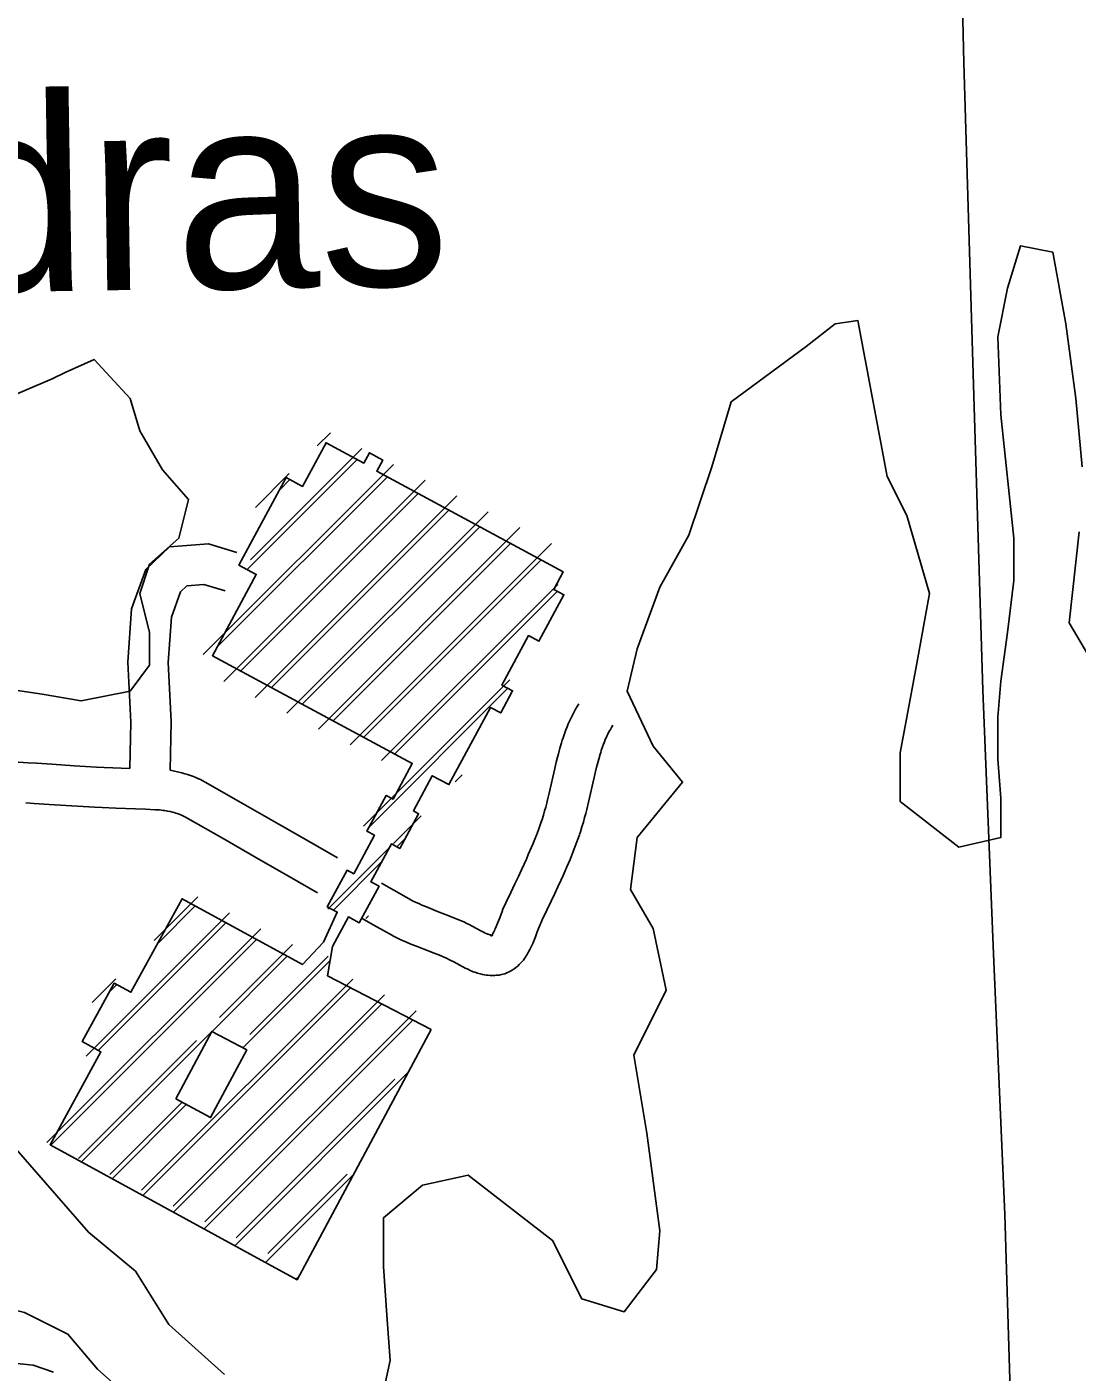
# Model space of a CAD drawing. Extents: x 3715084 to 3753216, y 488173 to 513963.
# Drawn here: x 3737520 to 3738303, y 498287 to 499290 of the extents above; entities that cross this region are included whole.
import ezdxf

# ---------------------------------------------------------------- set-up
doc = ezdxf.new("R2010")
doc.units = 0
for name, color, linetype in [('V-BLDG-OTLN', 7, 'Continuous'), ('V-ROAD-CNTR', 7, 'Continuous'), ('V-SITE-VEGE', 7, 'Continuous'), ('V-TOPO-GNAM-IDEN', 7, 'Continuous'), ('V-TOPO-SHOR', 7, 'Continuous')]:
    doc.layers.add(name, color=color, linetype=linetype)

msp = doc.modelspace()

# ---------------------------------------------------------------- linework, layer by layer
at = {"layer": 'V-BLDG-OTLN'}
for p, q in [((3737736, 498977.9), (3737745.9, 498987.8)), ((3737742, 498979.2), (3737743, 498980.1)), ((3737686.5, 498893.1), (3737769.5, 498976)), ((3737651.1, 498822.3), (3737793, 498964.2)), ((3737684, 498885.8), (3737766, 498967.7)), ((3737661.3, 498827.8), (3737788.4, 498954.8)), ((3737666.4, 498802.2), (3737816.6, 498952.4)), ((3737690.1, 498932), (3737715.3, 498957.3)), ((3737707.9, 498945), (3737715.7, 498952.8)), ((3737679.1, 498810.1), (3737811.4, 498942.4)), ((3737689.9, 498790.4), (3737840.1, 498940.6)), ((3737702, 498797.7), (3737834.3, 498930)), ((3737713.5, 498778.6), (3737863.6, 498928.8)), ((3737725, 498785.4), (3737857.3, 498917.6)), ((3737737, 498766.8), (3737887.2, 498917)), ((3737748, 498773), (3737880.3, 498905.2)), ((3737760.6, 498755), (3737910.7, 498905.2)), ((3737770.9, 498760.6), (3737903.2, 498892.9)), ((3737784.1, 498743.2), (3737915.4, 498874.5)), ((3737793.9, 498748.2), (3737915.2, 498869.5)), ((3737770.6, 498694.4), (3737879.8, 498803.5)), ((3737775, 498693.9), (3737878.3, 498797.2)), ((3737839, 498727.4), (3737844.2, 498732.6)), ((3737793.1, 498681.4), (3737813.7, 498702.1)), ((3737744.1, 498632.4), (3737791.1, 498679.4)), ((3737795.4, 498679), (3737801.9, 498685.4)), ((3737748.2, 498631.8), (3737784.3, 498667.9)), ((3737614.6, 498609), (3737647, 498641.5)), ((3737563.9, 498522.9), (3737670.6, 498629.7)), ((3737617.2, 498606.8), (3737645.2, 498634.8)), ((3737534.6, 498458.3), (3737694.1, 498617.8)), ((3737572.8, 498527.1), (3737668, 498622.3)), ((3737772.4, 498625.4), (3737774.4, 498627.4)), ((3737537.5, 498456.4), (3737690.9, 498609.8)), ((3737663.2, 498551.5), (3737717.7, 498606)), ((3737657.7, 498541.2), (3737713.7, 498597.3)), ((3737680.7, 498528.9), (3737745.6, 498593.9)), ((3737685.9, 498538.9), (3737744.4, 498597.4)), ((3737568.4, 498562.9), (3737586, 498580.4)), ((3737605.2, 498422.8), (3737762.7, 498580.3)), ((3737581.4, 498571), (3737586.6, 498576.2)), ((3737606, 498418.9), (3737761, 498573.8)), ((3737628.7, 498411), (3737786.2, 498568.5)), ((3737628.9, 498406.4), (3737784.3, 498561.8)), ((3737651.8, 498393.9), (3737807.5, 498549.7)), ((3737652.3, 498399.2), (3737809.8, 498556.7)), ((3737560.3, 498443.9), (3737657.4, 498540.9)), ((3737558.1, 498446.5), (3737646.2, 498534.5)), ((3737674.6, 498381.4), (3737804.3, 498511.1)), ((3737675.8, 498387.4), (3737794.1, 498505.7)), ((3737581.6, 498434.6), (3737635.1, 498488.1)), ((3737583.2, 498431.4), (3737638.5, 498486.7)), ((3737697.5, 498368.9), (3737763.3, 498434.8)), ((3737699.3, 498375.6), (3737758.5, 498434.7)), ((3737720.3, 498356.4), (3737722.4, 498358.5))]:
    msp.add_line(p, q, dxfattribs=at)
for points in [[(3737821.2, 498542.6), (3737721.1, 498356), (3737537, 498456.7), (3737574.9, 498525.9), (3737560.9, 498533.6), (3737584.7, 498577.2), (3737597.2, 498570.4), (3737635.4, 498640.2), (3737725.1, 498591.1), (3737740.7, 498607.8), (3737751.1, 498630.3), (3737743.6, 498634.1), (3737758.4, 498661.5), (3737763.3, 498658.8), (3737778.8, 498687.5), (3737773.2, 498690.5), (3737787.6, 498717.3), (3737792.7, 498714.5), (3737807, 498741.1), (3737658, 498821.5), (3737690.7, 498882.1), (3737677.7, 498889.1), (3737712.9, 498954.4), (3737725.1, 498947.8), (3737742.7, 498980.3), (3737770.8, 498965.1), (3737775, 498972.8), (3737785, 498967.4), (3737780.5, 498959), (3737919.6, 498884), (3737912.5, 498870.9), (3737920, 498866.9), (3737901.4, 498832.4), (3737893.7, 498836.5), (3737873.8, 498799.6), (3737881.8, 498795.3), (3737873, 498778.8), (3737865.4, 498782.9), (3737834.3, 498725.3), (3737821.9, 498731.9), (3737807.8, 498705.7), (3737811.7, 498703.6), (3737797.7, 498677.7), (3737791.4, 498681.1), (3737776.2, 498652.8), (3737782.2, 498649.5), (3737767.5, 498622.3), (3737759.4, 498626.6), (3737747.6, 498604.7), (3737743.7, 498582.8)], [(3737630.6, 498491), (3737657.6, 498541.3), (3737683.6, 498527.4), (3737656.6, 498477)], [(3737630.6, 498491), (3737656.6, 498477), (3737683.6, 498527.4), (3737657.6, 498541.3)]]:
    msp.add_lwpolyline(points, close=True, dxfattribs=at)
at = {"layer": 'V-ROAD-CNTR'}
for points in [[(3737596.5, 498737.4), (3737597.1, 498772), (3737595, 498816.7), (3737597.7, 498856.4), (3737608.4, 498885.9), (3737626.1, 498902.7), (3737655, 498904.9), (3737676.1, 498898.5)], [(3737626.4, 498736), (3737627.2, 498772.4), (3737625, 498816.4), (3737627.4, 498850.1), (3737634.2, 498869), (3737639, 498873.6), (3737651.7, 498874.6), (3737667.4, 498869.8)], [(3737903.2, 498697.6), (3737903.8, 498699.3), (3737904.8, 498702.6), (3737905.7, 498705.7), (3737906.5, 498708.6), (3737907.3, 498711.4), (3737907.9, 498714), (3737909.1, 498719), (3737913.3, 498737.4), (3737914.4, 498742.1), (3737915.3, 498745.7), (3737916, 498748.4), (3737917.1, 498752.5), (3737918.3, 498756.6), (3737918.8, 498758.4), (3737919.4, 498760.1), (3737920.4, 498763.3), (3737921.5, 498766.1), (3737922.4, 498768.5), (3737923.3, 498770.7), (3737924.1, 498772.6), (3737924.9, 498774.2), (3737925.6, 498775.7), (3737926.9, 498778.2), (3737927.9, 498780.1), (3737928.8, 498781.6), (3737930, 498783.7), (3737931.3, 498785.7)], [(3737931.7, 498688.1), (3737932.3, 498690), (3737933.5, 498693.8), (3737934.6, 498697.4), (3737935.5, 498700.8), (3737936.3, 498703.9), (3737937.1, 498706.8), (3737938.4, 498712.2), (3737942.5, 498730.6), (3737943.6, 498735.1), (3737944.4, 498738.4), (3737945, 498740.8), (3737946, 498744.4), (3737947, 498748), (3737947.5, 498749.4), (3737947.9, 498750.8), (3737948.8, 498753.4), (3737949.5, 498755.5), (3737950.2, 498757.3), (3737950.9, 498758.9), (3737951.5, 498760.2), (3737952, 498761.4), (3737952.5, 498762.4), (3737953.4, 498764.2), (3737954.1, 498765.5), (3737954.7, 498766.5), (3737955.6, 498768), (3737956.6, 498769.6)], [(3737513.1, 498742), (3737520.5, 498741.6), (3737527, 498741.3), (3737538.3, 498740.5), (3737555, 498739.4), (3737563.4, 498738.9), (3737571.6, 498738.4), (3737577.2, 498738.1), (3737596.5, 498737.4)], [(3737626.4, 498736), (3737635.2, 498734), (3737637.4, 498733.4), (3737639.3, 498732.9), (3737641, 498732.3), (3737642.5, 498731.8), (3737643.9, 498731.3), (3737646, 498730.5), (3737647.7, 498729.7), (3737649.1, 498729.1), (3737650.9, 498728.2), (3737652.7, 498727.2), (3737680.8, 498711.1), (3737708.8, 498695), (3737730, 498682.9), (3737751.3, 498670.7)], [(3737518.9, 498711.7), (3737525.2, 498711.3), (3737536.3, 498710.6), (3737553.1, 498709.5), (3737561.6, 498708.9), (3737570.1, 498708.5), (3737575.9, 498708.2), (3737585.9, 498707.8), (3737600.7, 498707.2), (3737608.1, 498706.9), (3737615.4, 498706.6), (3737617, 498706.5), (3737618.5, 498706.4), (3737619.9, 498706.2), (3737621.2, 498706.1), (3737622.4, 498705.9), (3737623.6, 498705.7), (3737624.5, 498705.6), (3737626.5, 498705.2), (3737628.1, 498704.8), (3737629.5, 498704.5), (3737630.7, 498704.1), (3737631.7, 498703.8), (3737632.5, 498703.5), (3737633.2, 498703.3), (3737634.5, 498702.8), (3737635.4, 498702.4), (3737636, 498702.1), (3737637, 498701.6), (3737638, 498701), (3737665.9, 498685.1), (3737693.9, 498669), (3737715.1, 498656.8), (3737736.3, 498644.7)], [(3737769.1, 498625.8), (3737778.4, 498620.5), (3737787.7, 498615.2), (3737790.4, 498613.7), (3737793.1, 498612.3), (3737795.6, 498611), (3737798, 498609.9), (3737800.2, 498608.9), (3737802.2, 498608), (3737806, 498606.4), (3737809.3, 498605), (3737815, 498602.8), (3737823.3, 498599.6), (3737827.3, 498598), (3737831.2, 498596.4), (3737831.9, 498596.1), (3737832.6, 498595.8), (3737834.3, 498595), (3737835.8, 498594.2), (3737837.4, 498593.3), (3737840.7, 498591.6), (3737843.7, 498590), (3737845.1, 498589.2), (3737846.5, 498588.5), (3737847.8, 498587.9), (3737849, 498587.3), (3737850.2, 498586.8), (3737851.4, 498586.3), (3737852.5, 498585.8), (3737853.7, 498585.4), (3737855.7, 498584.7), (3737857.6, 498584.2), (3737859.4, 498583.7), (3737861, 498583.4), (3737862.4, 498583.2), (3737863.7, 498583.1), (3737865, 498583), (3737866.9, 498582.9), (3737868.5, 498583), (3737869.9, 498583.1), (3737871.7, 498583.3), (3737873.5, 498583.7), (3737874.7, 498584), (3737875.9, 498584.3), (3737877, 498584.7), (3737878.1, 498585.2), (3737879.2, 498585.7), (3737881, 498586.6), (3737882.7, 498587.7), (3737884.2, 498588.8), (3737885.6, 498590), (3737886.8, 498591.2), (3737887.9, 498592.3), (3737888.9, 498593.4), (3737889.8, 498594.5), (3737890.6, 498595.6), (3737891.4, 498596.6), (3737892, 498597.6), (3737892.7, 498598.7), (3737893.7, 498600.5), (3737894.7, 498602.3), (3737895.5, 498603.9), (3737896.2, 498605.4), (3737896.9, 498606.9), (3737897.9, 498609.4), (3737898.8, 498611.7), (3737900.2, 498615.4), (3737901.2, 498618), (3737901.9, 498619.8), (3737902.4, 498621.1), (3737902.8, 498622), (3737903.3, 498623.2), (3737903.9, 498624.4), (3737907.4, 498631.8), (3737910.5, 498638.4), (3737913.3, 498644.1), (3737915.6, 498649.2), (3737917.7, 498653.7), (3737919.5, 498657.6), (3737921, 498661), (3737922.3, 498664.1), (3737924.6, 498669.5), (3737926.2, 498673.5), (3737927.4, 498676.6), (3737929.2, 498681.3), (3737930.9, 498685.9), (3737931.6, 498687.9)], [(3737784.1, 498651.8), (3737793.3, 498646.5), (3737802.4, 498641.3), (3737804.7, 498640.1), (3737806.7, 498639), (3737808.7, 498638), (3737810.6, 498637.1), (3737812.4, 498636.3), (3737814.1, 498635.5), (3737817.5, 498634.1), (3737820.5, 498632.9), (3737825.9, 498630.8), (3737834.2, 498627.5), (3737838.5, 498625.8), (3737842.9, 498624), (3737844.2, 498623.5), (3737845.5, 498622.9), (3737847.7, 498621.8), (3737849.8, 498620.7), (3737851.6, 498619.7), (3737854.9, 498618), (3737857.7, 498616.5), (3737858.7, 498615.9), (3737859.7, 498615.4), (3737860.6, 498615), (3737861.4, 498614.6), (3737862.1, 498614.3), (3737862.8, 498614.1), (3737863.3, 498613.8), (3737863.7, 498613.7), (3737864.7, 498613.4), (3737865.3, 498613.2), (3737865.8, 498613.1), (3737866.1, 498613), (3737866.4, 498613), (3737866.6, 498612.9), (3737866.6, 498612.9), (3737866.9, 498612.9), (3737866.9, 498612.9), (3737866.8, 498612.9), (3737866.8, 498612.9), (3737866.8, 498612.9), (3737866.6, 498612.9), (3737866.4, 498612.8), (3737866.3, 498612.8), (3737866.2, 498612.7), (3737865.9, 498612.6), (3737865.9, 498612.6), (3737865.8, 498612.5), (3737865.7, 498612.5), (3737865.7, 498612.5), (3737865.8, 498612.5), (3737865.9, 498612.6), (3737866, 498612.8), (3737866.2, 498613), (3737866.4, 498613.3), (3737866.6, 498613.6), (3737866.8, 498613.9), (3737867, 498614.2), (3737867.5, 498615.1), (3737868, 498616), (3737868.5, 498616.9), (3737868.9, 498617.9), (3737869.3, 498618.8), (3737870.1, 498620.8), (3737870.8, 498622.5), (3737872.2, 498626), (3737873.2, 498628.7), (3737874, 498630.8), (3737874.6, 498632.4), (3737875.1, 498633.6), (3737875.9, 498635.4), (3737876.7, 498637.2), (3737880.4, 498644.8), (3737883.5, 498651.3), (3737886.1, 498656.9), (3737888.4, 498661.8), (3737890.4, 498666.1), (3737892.1, 498669.8), (3737893.5, 498673.1), (3737894.7, 498675.9), (3737896.9, 498680.9), (3737898.4, 498684.7), (3737899.5, 498687.5), (3737901.1, 498691.7), (3737902.7, 498696), (3737903.3, 498697.8)]]:
    msp.add_lwpolyline(points, dxfattribs=at)
msp.add_spline([(3733715.6, 498954.1), (3733927.4, 498985.4), (3734149, 499017.4), (3734317.1, 499039.2), (3734452.5, 499051), (3734616.6, 499062.1), (3734803.5, 499064.4), (3734911.8, 499064.8), (3735132.1, 499070), (3735323.3, 499078.4), (3735505.8, 499097.1), (3735898.1, 499142.6), (3736237.2, 499184.4), (3736547.4, 499225.5), (3736808.2, 499257.6), (3736976.4, 499281.2), (3737080, 499296.5), (3737176, 499320.7), (3737240, 499343.3), (3737319.4, 499377.9), (3737388.9, 499415.8), (3737461.6, 499455.9), (3737533.7, 499510.1), (3737613.7, 499584.1), (3737686.3, 499661.4), (3737745.2, 499744.2), (3737793.2, 499828.8), (3737831, 499907.6), (3737863.3, 499993.7), (3737884.5, 500070), (3737902, 500150.4), (3737918.8, 500240.6), (3737947.8, 500405.1), (3737975.6, 500525.4)], degree=3, dxfattribs=at)
at = {"layer": 'V-SITE-VEGE'}
for points in [[(3737783.1, 498261.7), (3737790.4, 498295.7), (3737788, 498329.6), (3737785.6, 498366), (3737785.6, 498402.3), (3737814.6, 498426.6), (3737848.6, 498433.9), (3737911.6, 498385.4), (3737933.4, 498341.7), (3737964.9, 498332), (3737989.1, 498363.6), (3737991.5, 498392.6), (3737981.8, 498465.4), (3737972.1, 498523.6), (3737996.4, 498572.1), (3737986.7, 498618.1), (3737969.7, 498647.2), (3737974.6, 498686), (3738008.5, 498727.2), (3737986.7, 498753.9), (3737967.3, 498795.1), (3737974.6, 498826.6), (3737991.5, 498872.7), (3738013.3, 498911.5), (3738030.3, 498962.4), (3738044.8, 499010.9), (3738100.6, 499052.1), (3738122.4, 499069.1), (3738139.3, 499071.5), (3738161.1, 498955.1), (3738175.7, 498926), (3738192.6, 498867.8), (3738182.9, 498814.5), (3738175.7, 498775.7), (3738170.8, 498749), (3738170.8, 498712.7), (3738214.4, 498678.7), (3738245.9, 498686), (3738245.9, 498715.1), (3738243.5, 498744.2), (3738243.5, 498775.7), (3738245.9, 498802.4), (3738250.8, 498838.7), (3738255.6, 498877.5), (3738255.6, 498909.1), (3738245.9, 499001.2), (3738243.5, 499059.4), (3738250.8, 499095.7), (3738260.5, 499127.3), (3738284.7, 499122.4), (3738294.4, 499069.1), (3738301.7, 499013.3), (3738306.5, 498962.4)], [(3737458.4, 498993.9), (3737538.4, 499027.9), (3737548.1, 499032.7), (3737569.9, 499042.4), (3737596.6, 499013.3), (3737603.8, 498989.1), (3737620.8, 498960), (3737640.2, 498938.1), (3737632.9, 498909.1), (3737611.1, 498889.7), (3737603.8, 498867.8), (3737611.1, 498838.7), (3737611.1, 498814.5), (3737596.6, 498795.1), (3737560.2, 498787.8), (3737531.1, 498792.7), (3737482.7, 498800)], [(3738304.1, 498913.9), (3738296.8, 498846), (3738313.8, 498816.9)], [(3737509.9, 498455.5), (3737565.7, 498391.5), (3737600.6, 498362.3), (3737625.6, 498322.6), (3737666.9, 498285.3)], [(3737603.8, 498261.1), (3737572.2, 498289.4), (3737550.3, 498315.4), (3737517.9, 498331.6), (3737498.5, 498336.4), (3737462, 498337.3), (3737421.6, 498339.7), (3737385.9, 498337.3), (3737275, 498331.7), (3737197.2, 498325.2), (3737155.1, 498322), (3737129.2, 498311.5), (3737114.6, 498296.1), (3737107.3, 498271.8)]]:
    msp.add_lwpolyline(points, dxfattribs=at)
at = {"layer": 'V-TOPO-SHOR'}
for points in [[(3737806.6, 499774.7), (3737890.1, 499773.9), (3738046.8, 499781.8), (3738169.5, 499788.3), (3738183.4, 499787.6), (3738189.2, 499786.1), (3738195.8, 499782.3), (3738200.5, 499775), (3738201.8, 499761), (3738212.6, 499510.3), (3738218.3, 499263.7), (3738225.6, 499015.3), (3738232.3, 498795.8), (3738240.4, 498599.2), (3738248.9, 498404.6), (3738256.2, 498158.4)], [(3737138.4, 498284.7), (3737149.1, 498295.3), (3737169.2, 498301.5), (3737185.2, 498303.1), (3737202.5, 498301.9), (3737219.7, 498298.2), (3737238.2, 498296.5), (3737252.5, 498297.3), (3737268.6, 498299.8), (3737285.8, 498300.2), (3737306.3, 498297.7), (3737325.6, 498294.4), (3737348.6, 498289.5), (3737371.2, 498287.5), (3737390.9, 498289.1), (3737408.5, 498289.5), (3737430.7, 498289.5), (3737449.6, 498288.7), (3737466, 498288.2), (3737488.2, 498291.1), (3737507.5, 498294), (3737524.3, 498292.3), (3737539.5, 498287)]]:
    msp.add_lwpolyline(points, dxfattribs=at)

# ---------------------------------------------------------------- texts
at = {"layer": 'V-TOPO-GNAM-IDEN'}
msp.add_text('Poydras', height=145, rotation=0.918, dxfattribs=at).set_placement((3737124.3, 499086.7))

doc.saveas('drawing.dxf')
